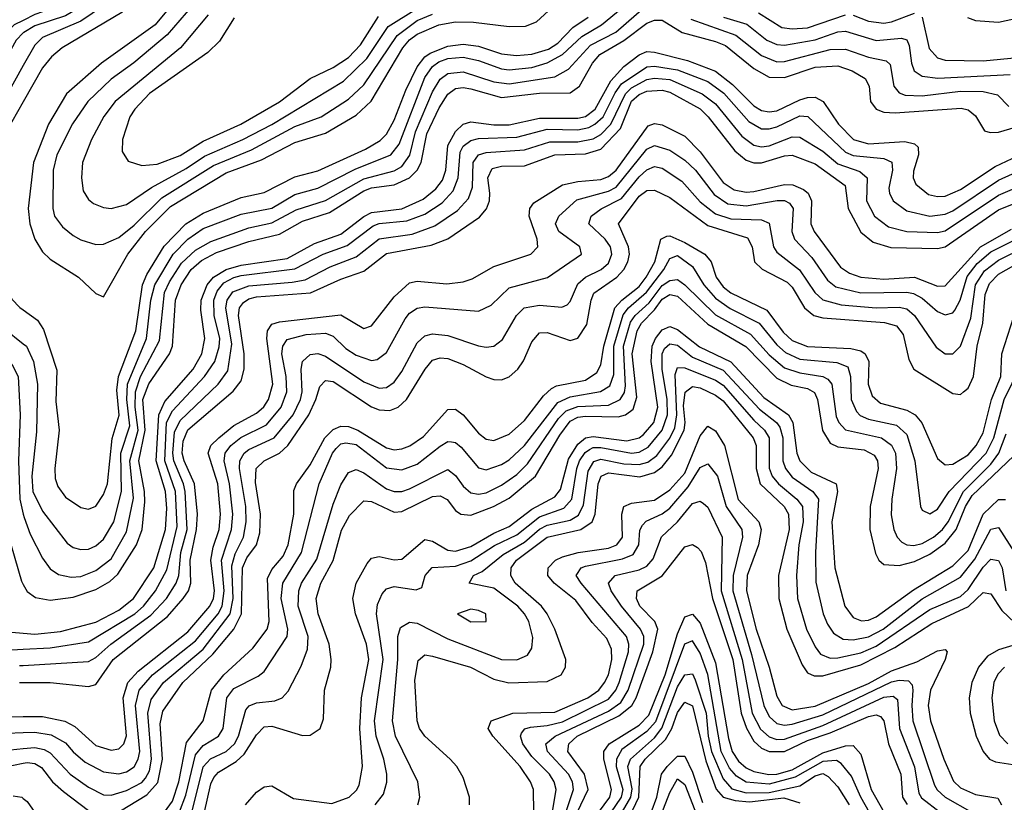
# Model space of a CAD drawing. Header units: inches. Extents: x 1308407 to 1441228, y 959628 to 1036311.
# Tile 449 of 656: x 1389991 to 1392565, y 980577 to 982624. Entities that reach past the tile are written whole.
import ezdxf

# ---------------------------------------------------------------- set-up
doc = ezdxf.new("R2010")
doc.units = ezdxf.units.IN
doc.header["$MEASUREMENT"] = 0
doc.layers.add('B3988', color=7, linetype='Continuous')
doc.layers.add('B3998', color=7, linetype='Continuous')

msp = doc.modelspace()

# ---------------------------------------------------------------- linework, layer by layer
at = {"layer": 'B3988', "color": 5}
for points, elevation in [([(1390000, 982621.9), (1389976.2, 982610), (1389932.2, 982570), (1389905.9, 982530), (1389886.5, 982493.5), (1389864.1, 982415.9), (1389810, 982275.7), (1389790.2, 982150), (1389791.7, 982070), (1389783.8, 982010), (1389786.4, 981990), (1389808.7, 981930), (1389821.8, 981861.8), (1389870, 981748.6), (1389890, 981721.7), (1389929.5, 981689.5), (1389942.9, 981662.9), (1389955.3, 981535.3), (1389954, 981410), (1389960.8, 981290), (1389968.3, 981248.3), (1389995.3, 981155.3), (1390000, 981146.4)], 2920), ([(1390000, 982589), (1389981.2, 982570), (1389910, 982441.9), (1389843.6, 982250), (1389828.8, 982170), (1389828.8, 982028.8), (1389845.3, 981905.3), (1389904.6, 981770), (1389923.7, 981750), (1389970, 981722.9), (1389986.5, 981690), (1389991.6, 981590), (1389987.1, 981470), (1389990.8, 981370), (1390000, 981330.2)], 2940), ([(1390000, 982503.7), (1389926.6, 982373.4), (1389897, 982290), (1389871.1, 982188.9), (1389865.4, 982110), (1389872.9, 981990), (1389880.3, 981940.3), (1389891.9, 981910), (1389950, 981815.8), (1390000, 981776.3)], 2960), ([(1390000, 982408.9), (1389955.5, 982330), (1389931.9, 982248.1), (1389915.6, 982170), (1389911.6, 982110), (1389922.7, 981970), (1389943.7, 981930), (1389970, 981893), (1389991.2, 981871.3), (1390000, 981864.8)], 2980), ([(1389970, 981021.4), (1390000, 981018.9)], 2880), ([(1389970, 980975.2), (1390000, 980976.9)], 2860), ([(1389990, 980934.2), (1390000, 980934.8)], 2840), ([(1389990, 980890.5), (1390000, 980890.5)], 2820), ([(1389970, 980800.5), (1390000, 980800.8)], 2780), ([(1389957.2, 980757.2), (1390000, 980759.2)], 2760), ([(1389950, 980712.1), (1390000, 980717.3)], 2740), ([(1389948.7, 980668.7), (1390000, 980678.9)], 2720), ([(1389973.4, 980593.4), (1389996.5, 980590), (1390000, 980587.1)], 2680)]:
    msp.add_lwpolyline(points, dxfattribs=dict(at, elevation=elevation))
at = {"layer": 'B3998', "color": 5}
for points, elevation in [([(1390000, 984114.7), (1390002, 984098), (1390005.3, 984050), (1390001.5, 983930), (1390019.5, 983810), (1390019.6, 983719.6), (1390047.3, 983627.3), (1390056.5, 983570), (1390044, 983470), (1390039.9, 983350), (1390050, 983244.7), (1390101.4, 983050), (1390141.9, 982970), (1390201.2, 982870), (1390229.8, 982810), (1390233.7, 982790), (1390232.7, 982770), (1390220.6, 982730), (1390193.9, 982690), (1390171.9, 982670), (1390110, 982633.4), (1390030, 982607.2), (1390001, 982590), (1390000, 982589)], 2940), ([(1390039.2, 983930), (1390052.1, 983832.1), (1390053.9, 983750), (1390076.9, 983650), (1390085.7, 983590), (1390084.8, 983550), (1390072.9, 983490), (1390070.3, 983450.3), (1390074.3, 983310), (1390090, 983237.6), (1390139.7, 983070), (1390197.9, 982957.9), (1390266.2, 982846.2), (1390283.8, 982790), (1390282.6, 982757.4), (1390275.4, 982730), (1390264.7, 982710), (1390239.4, 982680.6), (1390150, 982620.2), (1390050, 982577.2), (1390030, 982556.9), (1390000, 982503.7)], 2960), ([(1390086.2, 983850), (1390086.1, 983770), (1390111.4, 983611.4), (1390112, 983570), (1390099.7, 983470), (1390105.5, 983350), (1390114.5, 983290), (1390182.2, 983082.2), (1390230, 982979.9), (1390312.1, 982870), (1390337.4, 982770), (1390333.6, 982730), (1390323.3, 982710), (1390290, 982668.7), (1390257.4, 982642.6), (1390101.2, 982550), (1390073.7, 982526.3), (1390050, 982497.7), (1390000, 982408.9)], 2980), ([(1390000, 983645.1), (1390012.9, 983610), (1390021.8, 983550), (1390011.2, 983331.2), (1390016.1, 983230), (1390065.8, 983030), (1390100.8, 982950), (1390163.4, 982850), (1390179.1, 982790), (1390165.8, 982730), (1390139.5, 982690), (1390090, 982658.4), (1390030, 982636.8), (1390000, 982621.9)], 2920), ([(1390426.4, 982710), (1390345.1, 982610), (1390204.5, 982510), (1390112.9, 982430), (1390065.8, 982350), (1390026.3, 982250), (1390012.6, 982130), (1390016.9, 982090), (1390030, 982049.4), (1390050, 982016.6), (1390070, 981996.9), (1390144, 981950), (1390190, 981907.6), (1390210, 981898.7), (1390273.3, 982010), (1390319.7, 982070), (1390384.6, 982135.4), (1390530, 982223.3), (1390622.8, 982257.2), (1390710, 982302.5), (1390790, 982327.1), (1390870, 982374.3), (1390909.8, 982410.2), (1390992.5, 982550), (1391009.3, 982570.7), (1391030, 982586.2), (1391086.7, 982610), (1391130, 982617.7), (1391176.8, 982616.8), (1391270, 982605.5), (1391312.9, 982607.1), (1391341.9, 982618.1), (1391383.8, 982656.2)], 3020), ([(1390000, 981776.3), (1390008, 981770), (1390026.9, 981730), (1390036.7, 981670), (1390034.5, 981545.5), (1390022.5, 981430), (1390024.7, 981390), (1390050, 981338.1), (1390114.7, 981254.7), (1390130, 981243.4), (1390150, 981237.6), (1390170, 981239.2), (1390190, 981247.3), (1390210, 981265.3), (1390236.5, 981310), (1390256.6, 981390), (1390255, 981490), (1390278.5, 981561.5), (1390270.3, 981630), (1390272, 981670), (1390322, 981790), (1390333.7, 981890), (1390344, 981930), (1390392.2, 982010), (1390430, 982049.6), (1390470, 982077.1), (1390570, 982114.7), (1390650, 982130.3), (1390710, 982166.3), (1390770, 982183), (1390867.3, 982232.7), (1390960.9, 982270), (1390982.3, 982297.7), (1391050, 982472.5), (1391070, 982501.5), (1391086.6, 982513.4), (1391110, 982522), (1391150, 982525.5), (1391190, 982516.9), (1391250, 982494.8), (1391270, 982492.5), (1391330, 982498.7), (1391370, 982510.4), (1391410, 982532.4), (1391459.9, 982580.1), (1391511.6, 982610), (1391590, 982674.4)], 2960), ([(1390459, 982681), (1390376, 982584), (1390289.2, 982510.8), (1390230, 982468.4), (1390169, 982410), (1390128.8, 982351.2), (1390087.4, 982270), (1390078.1, 982230), (1390077.3, 982130), (1390081.9, 982110), (1390102.1, 982082.1), (1390130, 982059.6), (1390150, 982047.6), (1390190, 982036.1), (1390210, 982036.8), (1390250, 982054), (1390290, 982086.6), (1390362, 982158), (1390497.5, 982242.5), (1390596.8, 982283.2), (1390710, 982344.4), (1390778.9, 982370), (1390850, 982416.1), (1390890, 982453.4), (1390977.5, 982582.5), (1391030, 982621.7), (1391070, 982637.8)], 3040), ([(1390000, 981330.2), (1390001.9, 981321.9), (1390018.1, 981278.1), (1390050, 981215.1), (1390070, 981187.8), (1390092.3, 981172.3), (1390125.2, 981165.2), (1390150, 981167.2), (1390190, 981182.7), (1390230, 981213.5), (1390270, 981283.8), (1390288.1, 981371.9), (1390278.2, 981470), (1390300.7, 981550), (1390292.2, 981610), (1390293, 981650), (1390306.4, 981690), (1390355.7, 981784.3), (1390369.5, 981910), (1390381.9, 981938.1), (1390413.3, 981986.7), (1390450, 982021), (1390490, 982043.8), (1390590, 982079), (1390650, 982092.6), (1390713.8, 982126.2), (1390790, 982150.8), (1390890, 982207.5), (1390970, 982228.5), (1390990, 982239.8), (1391011, 982269), (1391025.6, 982330), (1391070, 982435.3), (1391090, 982468.5), (1391110, 982482.5), (1391150, 982487.6), (1391230, 982461), (1391270, 982455.8), (1391390, 982474.6), (1391425.4, 982494.6), (1391482.9, 982557.1), (1391549.4, 982590.6), (1391630, 982661.2)], 2940), ([(1390483.5, 982636.5), (1390410.9, 982550), (1390239.9, 982410), (1390210.2, 982370.2), (1390178.1, 982310), (1390155, 982250), (1390151.7, 982210), (1390156.1, 982176.1), (1390170, 982153), (1390183.3, 982143.3), (1390210, 982132.5), (1390229.9, 982130.1), (1390270, 982140.3), (1390335, 982185), (1390425.5, 982234.5), (1390473.6, 982266.4), (1390573.6, 982310), (1390650, 982349.4), (1390837.4, 982462.6), (1390898.1, 982521.9), (1390954.3, 982605.7), (1391027.6, 982652.4)], 3060), ([(1390000, 981864.8), (1390037.4, 981837.4), (1390053.2, 981813.2), (1390087.3, 981707.3), (1390085.3, 981625.3), (1390093.7, 981550), (1390082.3, 981450), (1390083.5, 981423.5), (1390090, 981402.6), (1390110, 981374.8), (1390150, 981347.8), (1390170, 981343.6), (1390190, 981351.4), (1390210, 981381.5), (1390220.3, 981410), (1390231.9, 981528.1), (1390250.7, 981589.3), (1390244.9, 981655.1), (1390248.5, 981690), (1390293.9, 981810), (1390311.6, 981930), (1390322.7, 981957.3), (1390368.5, 982031.5), (1390424.5, 982090), (1390470, 982117.6), (1390570, 982159), (1390630, 982171.3), (1390710, 982213), (1390770, 982228), (1390894.7, 982285.3), (1390932.7, 982307.3), (1390950, 982324.5), (1390970, 982360.7), (1391000.4, 982439.6), (1391030, 982500.2), (1391050, 982526.1), (1391064.1, 982535.9), (1391110, 982554.1), (1391150, 982559.2), (1391190, 982554.3), (1391250, 982534.6), (1391289.7, 982529.7), (1391330, 982533.5), (1391373.1, 982546.9), (1391397.6, 982562.4), (1391436.5, 982603.5), (1391476.5, 982630)], 2980), ([(1390000, 981146.4), (1390010, 981127.7), (1390032.1, 981112.1), (1390070, 981105.7), (1390130, 981112.9), (1390190, 981133.3), (1390225.9, 981154.1), (1390246.8, 981173.2), (1390295.7, 981250), (1390310.6, 981290), (1390317.5, 981362.5), (1390316.8, 981390), (1390302.3, 981470), (1390319, 981550), (1390312.4, 981630), (1390328.4, 981671.6), (1390382.2, 981750), (1390390, 981769.6), (1390398.1, 981890), (1390412.4, 981930), (1390438.7, 981970), (1390465.9, 981994.1), (1390505, 982015), (1390590, 982043.9), (1390670, 982062.9), (1390730, 982096.8), (1390800.7, 982119.3), (1390890, 982175.8), (1390910, 982183.8), (1390970, 982191.8), (1391009.7, 982210.3), (1391029.7, 982230), (1391039.8, 982250), (1391055.3, 982324.7), (1391086.9, 982393.1), (1391110, 982429.1), (1391130, 982443.3), (1391150, 982446.1), (1391170, 982442.5), (1391250, 982420.1), (1391350, 982431.2), (1391430, 982432.7), (1391454.6, 982450), (1391488, 982510), (1391507.1, 982532.9), (1391570.5, 982569.5), (1391630, 982614.7), (1391650, 982622.8), (1391670, 982622.2), (1391722.5, 982590), (1391810, 982567), (1391835.8, 982555.8), (1391910, 982496.4), (1391950, 982473.3), (1391990, 982472.8), (1392070, 982499.7), (1392130, 982502.8), (1392166.7, 982490), (1392201.4, 982470), (1392211.4, 982450), (1392215.2, 982410), (1392230, 982389.4), (1392250, 982382.1), (1392279.7, 982379.7), (1392452.2, 982392.2), (1392470, 982388.1), (1392490, 982372.5), (1392512.7, 982332.7), (1392528.2, 982328.2), (1392549.3, 982329.3), (1392630, 982353.1)], 2920), ([(1390551.1, 982628.9), (1390512.6, 982567.4), (1390482.1, 982538), (1390330, 982430.2), (1390291.3, 982390), (1390278.7, 982370), (1390258.9, 982310), (1390258.7, 982278.7), (1390273.8, 982253.8), (1390310, 982242.4), (1390350, 982246.1), (1390410, 982268.2), (1390470, 982305.8), (1390569, 982350), (1390670, 982409.1), (1390749.7, 982470.2), (1390810, 982498.2), (1390850, 982524.7), (1390881.7, 982558.3), (1390928.3, 982631.8)], 3080), ([(1391745.4, 982625.4), (1391863.3, 982583.3), (1391930, 982530), (1391970, 982513.6), (1391990, 982513.9), (1392110, 982545.5), (1392150, 982546.5), (1392210, 982525.4), (1392256.3, 982516.3), (1392266.7, 982506.7), (1392275.7, 982450), (1392290, 982432.4), (1392306.1, 982426.1), (1392350, 982424.7), (1392450, 982436.4), (1392510, 982435.7), (1392547.1, 982427.1), (1392576.6, 982396.6)], 2940), ([(1391830.5, 982630.5), (1391892.1, 982612.1), (1391943.7, 982570), (1391970, 982558.7), (1391990, 982557.4), (1392070, 982571.3), (1392130, 982591.6), (1392150, 982593.9), (1392230, 982569.3), (1392295.7, 982575.7), (1392310, 982570.9), (1392316.5, 982556.5), (1392322.1, 982510), (1392329.4, 982490), (1392350, 982476), (1392390.7, 982470.7), (1392580.6, 982480.6)], 2960), ([(1391921.8, 982641.8), (1391983.5, 982603.5), (1392010, 982599.6), (1392050, 982602.1), (1392150, 982636.4)], 2980), ([(1392170, 982635.4), (1392210, 982620.2), (1392250, 982614.4), (1392270, 982617.7), (1392330, 982641)], 2980), ([(1392350.3, 982630.3), (1392368.2, 982548.2), (1392390, 982523.6), (1392410, 982517.6), (1392510, 982515.8), (1392627.6, 982527.6)], 2980), ([(1392469.1, 982629.1), (1392490, 982621.6), (1392550, 982617.4), (1392610, 982630.1)], 3020), ([(1390000, 981018.9), (1390030, 981016.5), (1390096.8, 981023.2), (1390190, 981048.2), (1390250, 981079), (1390288.5, 981110), (1390341.3, 981190), (1390371.8, 981290), (1390375.1, 981344.9), (1390371.6, 981390), (1390347, 981470), (1390353.9, 981590), (1390370, 981624.7), (1390444, 981710), (1390466.8, 981750), (1390474.2, 981790), (1390464.3, 981864.3), (1390464.9, 981890), (1390480.5, 981930), (1390497, 981950), (1390530, 981970.7), (1390570, 981981.3), (1390690, 981998.9), (1390761.7, 982038.3), (1390830, 982062.3), (1390890, 982109.1), (1390910, 982119.5), (1390990, 982129.2), (1391045.8, 982154.2), (1391079, 982181), (1391096, 982204), (1391104.3, 982230), (1391110, 982294.7), (1391130, 982331.6), (1391150, 982350.3), (1391170, 982356.6), (1391230, 982348.6), (1391270, 982349), (1391350, 982366.4), (1391450, 982365.9), (1391470, 982370.7), (1391495.4, 982390), (1391535.9, 982464.1), (1391570, 982501.4), (1391610, 982531.7), (1391630, 982540.1), (1391650, 982539.1), (1391736.7, 982516.7), (1391810, 982489.3), (1391854.1, 982454.1), (1391910, 982398.3), (1391930, 982386.4), (1391950, 982382.4), (1391970, 982385.7), (1392030, 982413.7), (1392050, 982420.5), (1392070, 982420.6), (1392091.2, 982410), (1392131.6, 982350), (1392171, 982310), (1392210, 982298.9), (1392305.2, 982305.2), (1392330, 982299.1), (1392340.1, 982290), (1392340.2, 982270), (1392327.8, 982227.8), (1392327, 982210), (1392333.2, 982193.2), (1392366.7, 982166.7), (1392390, 982160.9), (1392410, 982161.7), (1392450, 982179.3), (1392540.7, 982239.3), (1392630, 982281.2)], 2880), ([(1390000, 980976.9), (1390070, 980980.7), (1390170, 980996.6), (1390291.8, 981070), (1390314.1, 981090), (1390345.8, 981130), (1390375.2, 981184.8), (1390402.2, 981297.8), (1390397.6, 981390), (1390369.7, 981470), (1390374.7, 981570), (1390390, 981600.3), (1390474.1, 981690), (1390500.8, 981730), (1390512, 981768), (1390513.6, 981790), (1390499.3, 981850), (1390498.2, 981890), (1390506.7, 981913.3), (1390524.7, 981935.2), (1390550, 981949.7), (1390570, 981954.2), (1390710, 981971.7), (1390783.8, 982010), (1390846.9, 982033.1), (1390915.1, 982084.9), (1390930, 982090.4), (1391002.8, 982097.2), (1391050, 982115), (1391095.2, 982144.8), (1391124.1, 982175.9), (1391137.3, 982210), (1391142.5, 982277.5), (1391150, 982292.9), (1391170, 982308), (1391190, 982312.8), (1391290, 982316.1), (1391370, 982337.1), (1391450, 982335.5), (1391478.3, 982341.7), (1391494.6, 982350), (1391516, 982370), (1391547.4, 982432.6), (1391564.4, 982455.6), (1391630, 982500.3), (1391650, 982501.7), (1391710, 982492.9), (1391790, 982461.7), (1391831.6, 982431.6), (1391897.2, 982357.2), (1391930, 982338.4), (1391950, 982337.8), (1391970, 982343.6), (1392030, 982371.8), (1392050.8, 982370.8), (1392150, 982277.1), (1392170, 982268.3), (1392250, 982260.3), (1392271, 982251), (1392272.5, 982230), (1392263.4, 982183.4), (1392264.5, 982170), (1392274.6, 982150), (1392310, 982124), (1392370, 982109.6), (1392410, 982114.7), (1392430, 982123.4), (1392550, 982204), (1392650, 982249.2)], 2860), ([(1390000, 980934.8), (1390170, 980944.6), (1390190, 980955.4), (1390228.8, 980990), (1390333.7, 981066.3), (1390374, 981110), (1390400, 981150), (1390406.7, 981170), (1390411.9, 981230), (1390428.1, 981290), (1390423.3, 981390), (1390419.1, 981410), (1390393.6, 981470), (1390390.8, 981490), (1390395.3, 981544.7), (1390410, 981575.6), (1390509.4, 981670.6), (1390535, 981705), (1390545.4, 981774.6), (1390529.2, 981870), (1390533.1, 981890), (1390547.8, 981912.2), (1390590, 981927.8), (1390703.2, 981936.8), (1390736.6, 981943.4), (1390802.7, 981977.3), (1390870, 982003.8), (1390930, 982050.3), (1391017, 982063), (1391075.7, 982084.3), (1391135.1, 982124.9), (1391164.2, 982155.8), (1391174.8, 982185.2), (1391175.8, 982250), (1391190.1, 982269.8), (1391210, 982276.3), (1391310, 982283), (1391376.2, 982303.8), (1391450, 982304.2), (1391490, 982311.8), (1391510, 982323.6), (1391536.1, 982350), (1391574.2, 982430), (1391590, 982445.3), (1391630, 982467.2), (1391650, 982471.1), (1391690, 982467.2), (1391774.9, 982430), (1391810, 982403.6), (1391879, 982319), (1391910, 982295.7), (1391930, 982291.4), (1391950, 982293.5), (1392010, 982317.5), (1392030, 982316.1), (1392090, 982280.2), (1392130, 982246.7), (1392187, 982227), (1392206.7, 982210), (1392204.6, 982150), (1392225.9, 982110), (1392261.9, 982081.9), (1392310, 982069.6), (1392390, 982066.7), (1392410, 982071.7), (1392550, 982164.5), (1392651.5, 982208.5)], 2840), ([(1390000, 980890.5), (1390070, 980890.5), (1390170, 980879.4), (1390190, 980885), (1390235.1, 980950), (1390377.2, 981062.8), (1390418.2, 981110), (1390431.7, 981130), (1390438.4, 981150), (1390436.4, 981210), (1390452.6, 981290), (1390455, 981330), (1390447.9, 981410), (1390420.3, 981470), (1390415.7, 981490), (1390418.3, 981521.7), (1390430, 981550.7), (1390548.3, 981651.7), (1390570, 981679.3), (1390577.3, 981710), (1390577.1, 981750), (1390562.7, 981850), (1390565.4, 981870), (1390575.6, 981884.4), (1390590, 981893.6), (1390610, 981898.4), (1390750.8, 981909.2), (1390830, 981945.3), (1390890, 981966.1), (1390950, 982012.4), (1391066.3, 982033.7), (1391109.6, 982050.4), (1391192.5, 982107.5), (1391211, 982129), (1391218.8, 982150), (1391219.8, 982170), (1391214.6, 982210), (1391225.9, 982234.1), (1391250, 982240.8), (1391310, 982241.1), (1391389.8, 982270.2), (1391470, 982272.6), (1391510, 982284.9), (1391561, 982339), (1391590, 982410.8), (1391610, 982427.8), (1391630, 982436.7), (1391670, 982439.4), (1391690, 982433.9), (1391770, 982390.7), (1391791, 982370), (1391860.7, 982280.7), (1391890, 982255.9), (1391910, 982249.2), (1391930, 982249.1), (1391990, 982267.4), (1392010, 982269.2), (1392070, 982246.6), (1392148.8, 982190), (1392156.9, 982130), (1392190, 982068.1), (1392221.6, 982041.6), (1392268.3, 982028.2), (1392390, 982025.1), (1392410, 982030), (1392550, 982126.3), (1392666.8, 982173.2)], 2820), ([(1390000, 980800.8), (1390050, 980801.1), (1390108.7, 980788.7), (1390135.1, 980775.1), (1390190, 980725.6), (1390230, 980712.7), (1390250, 980716.7), (1390262.5, 980730), (1390269.7, 980750.3), (1390261.3, 980850), (1390272.9, 980890), (1390300.4, 980919.6), (1390430, 981022.7), (1390487.9, 981090), (1390496.9, 981110), (1390500.1, 981130), (1390490.4, 981210), (1390496.2, 981243.8), (1390511.9, 981290), (1390515.3, 981330), (1390508.3, 981410), (1390483.2, 981490), (1390490, 981510), (1390511.6, 981530), (1390550, 981561.9), (1390610, 981594.3), (1390628.9, 981611.1), (1390641.4, 981630), (1390652.4, 981670), (1390636.4, 981790), (1390638.1, 981810), (1390650, 981827), (1390670, 981833.1), (1390830, 981851.8), (1390890, 981816), (1390910, 981822.8), (1390970, 981899.1), (1391010, 981935.3), (1391030, 981939.4), (1391107.5, 981932.5), (1391150, 981938.4), (1391173.8, 981946.2), (1391230, 981978), (1391327.2, 982010), (1391345.6, 982030), (1391343.7, 982050), (1391323, 982110), (1391324.7, 982130), (1391335, 982145), (1391410, 982191.7), (1391450, 982200.7), (1391510, 982206), (1391530, 982213.2), (1391550.5, 982230), (1391633.7, 982346.3), (1391650, 982352.4), (1391670, 982348.5), (1391730, 982318.9), (1391770, 982277.6), (1391830, 982197.8), (1391858.4, 982178.4), (1391890, 982172.3), (1391910, 982174.1), (1391990, 982192.8), (1392012, 982192), (1392039.7, 982179.7), (1392051.7, 982170), (1392061, 982150), (1392058.8, 982090), (1392067.8, 982070), (1392136.6, 981976.5), (1392160.5, 981960.5), (1392190, 981949.8), (1392250, 981945.2), (1392330, 981949.8), (1392390, 981926.5), (1392410, 981927.6), (1392502.7, 982030), (1392584, 982076)], 2780), ([(1390000, 980759.2), (1390030, 980760.5), (1390073.1, 980753.1), (1390110, 980732.3), (1390130, 980708.6), (1390161.9, 980681.9), (1390210, 980656.6), (1390250, 980651.6), (1390270, 980656.7), (1390290, 980669.4), (1390300.6, 980690), (1390304.3, 980710), (1390293.6, 980830), (1390303, 980870), (1390337.8, 980910), (1390450, 980999.3), (1390509.2, 981070), (1390519.5, 981090), (1390525.1, 981130), (1390518.4, 981210), (1390544.2, 981290), (1390547.8, 981330), (1390539.3, 981410), (1390525.3, 981470), (1390527.9, 981490), (1390542.7, 981510), (1390568.7, 981531.3), (1390635.7, 981564.3), (1390674.6, 981610), (1390689.4, 981650), (1390687.4, 981690), (1390675.7, 981750), (1390678.3, 981770), (1390690, 981787), (1390739.5, 981800.5), (1390790, 981803.8), (1390810, 981796), (1390843.6, 981763.6), (1390870, 981746), (1390910, 981732.6), (1390925, 981735), (1390950, 981752.9), (1390998.6, 981841.4), (1391010, 981855.9), (1391030, 981869.3), (1391050, 981872.6), (1391190, 981861.3), (1391223.4, 981876.6), (1391270, 981922.5), (1391370.7, 981949.3), (1391459.2, 982010), (1391455, 982030), (1391400.5, 982070), (1391391.7, 982090), (1391399.9, 982110), (1391447.4, 982152.6), (1391530, 982175.2), (1391550, 982186), (1391630, 982285.2), (1391650, 982294.9), (1391690, 982282.8), (1391730, 982256.4), (1391757.6, 982230), (1391806.1, 982166.1), (1391842.4, 982142.4), (1391890, 982137.1), (1391970.7, 982150.7), (1391990, 982150.7), (1392003.5, 982143.5), (1392013.2, 982130), (1392009.8, 982070), (1392016.1, 982050), (1392061.9, 982001.9), (1392102.5, 981942.5), (1392124.7, 981924.7), (1392190, 981909.1), (1392310, 981911.2), (1392327.8, 981907.8), (1392350, 981895.1), (1392390, 981860.5), (1392410, 981852.1), (1392430, 981856.8), (1392435.8, 981864.2), (1392449.8, 981890.2), (1392468.1, 981951.9), (1392494.1, 981985.9), (1392530, 982016.4), (1392610, 982056.2)], 2760), ([(1390000, 980717.3), (1390030, 980720.4), (1390054.8, 980714.8), (1390070, 980706.2), (1390122.4, 980650), (1390170, 980616.4), (1390210, 980596.5), (1390230, 980595.2), (1390270, 980607.3), (1390310, 980628.7), (1390319.7, 980640.3), (1390330, 980659.3), (1390335.5, 980690), (1390325.6, 980810), (1390334.5, 980845.5), (1390366.2, 980890), (1390470, 980977.7), (1390540.8, 981070), (1390548.9, 981110), (1390544.9, 981195.1), (1390553.5, 981226.5), (1390575.5, 981270), (1390582.4, 981310), (1390581.9, 981350), (1390564.9, 981450), (1390566, 981470), (1390577.8, 981490), (1390590, 981499.2), (1390656, 981530), (1390705.2, 981590), (1390725, 981630), (1390728.8, 981650), (1390726.4, 981710), (1390729.9, 981730), (1390750, 981748.1), (1390770, 981750.4), (1390790, 981743.6), (1390890, 981676.6), (1390930, 981659.6), (1390950, 981661.9), (1390970, 981676), (1390990, 981703.4), (1391030, 981778.1), (1391050, 981796.6), (1391070, 981801.8), (1391110, 981798), (1391190, 981770.9), (1391210, 981767.5), (1391230, 981770.1), (1391253.2, 981786.8), (1391289.9, 981850), (1391309.4, 981870), (1391350, 981876.8), (1391407.9, 981872.1), (1391421.7, 981878.3), (1391430, 981886.4), (1391450, 981932.8), (1391470, 981950.1), (1391511.1, 981970), (1391530, 981987.2), (1391538.9, 982010), (1391535.5, 982030), (1391521.6, 982050), (1391479, 982090), (1391484.5, 982110), (1391511.1, 982128.9), (1391563.9, 982156.1), (1391610, 982212.7), (1391630, 982230.9), (1391650, 982239.7), (1391670, 982235.5), (1391721.7, 982201.7), (1391770, 982147), (1391810, 982116.2), (1391850, 982103.1), (1391930, 982099.9), (1391950, 982091.5), (1391961.1, 982030), (1391970, 982015.2), (1392029.5, 981969.5), (1392069.9, 981909.9), (1392090, 981891.2), (1392138, 981878), (1392230, 981870), (1392290, 981871.8), (1392310, 981867), (1392330.4, 981850), (1392386.8, 981766.8), (1392410, 981749.6), (1392430, 981749.6), (1392450, 981769.5), (1392477.1, 981842.9), (1392489.8, 981930), (1392512.9, 981967.1), (1392550, 981994.9), (1392620.3, 982030)], 2740), ([(1390230, 980539.8), (1390323.3, 980596.7), (1390351.3, 980628.7), (1390363.8, 980690), (1390357.9, 980782.1), (1390365.1, 980814.9), (1390416.7, 980890), (1390495.6, 980964.4), (1390550, 981030), (1390570.6, 981069.4), (1390573, 981190), (1390584.2, 981215.8), (1390609.5, 981250), (1390618.1, 981281.9), (1390620.2, 981330), (1390606.7, 981413.3), (1390608.4, 981450), (1390629.4, 981470), (1390669.7, 981490.3), (1390691.6, 981510), (1390746.1, 981590), (1390765, 981630), (1390775.3, 981664.7), (1390790, 981680.1), (1390810, 981677.1), (1390910, 981610.8), (1390930, 981603.3), (1390958.1, 981601.9), (1390980.4, 981610), (1391001.9, 981630), (1391050.6, 981709.4), (1391070, 981732.8), (1391090, 981739.2), (1391110, 981737.4), (1391150, 981721.7), (1391210, 981689.7), (1391230, 981682.4), (1391250, 981682.1), (1391270, 981689.3), (1391293.4, 981710), (1391308.2, 981731.8), (1391330, 981781.4), (1391350, 981804.6), (1391370, 981805.3), (1391430, 981784.9), (1391450, 981790.5), (1391473.4, 981826.6), (1391484.6, 981890), (1391491.8, 981908.2), (1391551.4, 981950), (1391570.4, 981970), (1391580.8, 981990), (1391584.6, 982010), (1391582.2, 982030), (1391556.5, 982090), (1391610, 982161.9), (1391630, 982177.2), (1391650, 982177.8), (1391690, 982158.6), (1391790, 982085.7), (1391893.3, 982053.3), (1391906, 982030), (1391912, 981990), (1391931.4, 981971.4), (1391997.4, 981937.4), (1392010, 981923.9), (1392042.4, 981870), (1392067.2, 981850), (1392090, 981843.6), (1392252, 981832), (1392283.2, 981823.2), (1392300.2, 981800.2), (1392315, 981735), (1392328.6, 981710), (1392430, 981645.6), (1392450, 981643.3), (1392458.5, 981650), (1392470, 981659.6), (1392484, 981690), (1392493.6, 981770), (1392508.5, 981830), (1392515.3, 981904.7), (1392526, 981934), (1392550, 981958.3), (1392610, 981991.8)], 2720), ([(1390368.8, 980551.2), (1390390, 980579.6), (1390407, 980630), (1390427, 980733), (1390469.9, 980790), (1390491.8, 980870), (1390523.9, 980910), (1390599.8, 980980.2), (1390637.7, 981030), (1390643, 981050), (1390638.1, 981161.9), (1390650, 981185.4), (1390679.5, 981220.5), (1390692.4, 981250), (1390707.3, 981330), (1390707.6, 981392.4), (1390713.9, 981410), (1390750, 981459.7), (1390788.6, 981530), (1390810, 981552), (1390830, 981560.1), (1390850, 981559.3), (1390874.6, 981550), (1390950, 981503.5), (1390970, 981499), (1390990, 981501.4), (1391010.7, 981509.3), (1391046.1, 981533.9), (1391110, 981603.7), (1391130, 981605.4), (1391150, 981590.5), (1391190, 981541.8), (1391210, 981526.5), (1391230, 981523), (1391270, 981539.5), (1391310, 981575.6), (1391360.5, 981639.5), (1391381.2, 981658.8), (1391394.2, 981665.8), (1391470, 981681.1), (1391499.3, 981700.7), (1391510, 981720.9), (1391517.9, 981770), (1391546.6, 981870), (1391564.6, 981890), (1391610, 981926), (1391628.9, 981950), (1391651.2, 981990), (1391666.5, 982050), (1391682.8, 982057.2), (1391690, 982058), (1391730, 982040.8), (1391781.6, 982010), (1391798.4, 981990), (1391811.5, 981950), (1391830, 981924.7), (1391850, 981909.4), (1391943.8, 981863.8), (1391986.7, 981806.7), (1392010, 981784.8), (1392050, 981769.1), (1392163.7, 981763.7), (1392190, 981757.5), (1392201.4, 981750), (1392210.5, 981730), (1392209.1, 981670), (1392219.5, 981639.5), (1392241.1, 981621.1), (1392310, 981602.3), (1392332.1, 981590), (1392348.9, 981569), (1392390, 981476.3), (1392410, 981459.6), (1392430, 981461.2), (1392470, 981485.7), (1392491.6, 981510), (1392510, 981543.4), (1392531.1, 981630), (1392555.6, 981690), (1392558.3, 981750), (1392590, 981847.5)], 2680), ([(1390408, 980552), (1390424.5, 980595.5), (1390450, 980700.8), (1390470, 980725), (1390510.1, 980749.9), (1390522.2, 980770), (1390532.4, 980850), (1390550, 980874.6), (1390613.7, 980906.3), (1390630, 980919.1), (1390689.6, 981010), (1390691.5, 981030), (1390674.6, 981110), (1390678.3, 981150), (1390727.3, 981230), (1390773.4, 981410), (1390808.6, 981490), (1390817.9, 981502.1), (1390830, 981514), (1390843.3, 981516.7), (1390870, 981512.4), (1390950, 981451.9), (1390990, 981446.7), (1391030, 981461.2), (1391090, 981508.4), (1391110, 981520.1), (1391119.2, 981519.2), (1391130, 981518.2), (1391145.2, 981505.2), (1391190, 981451.4), (1391210, 981446.6), (1391250, 981460.1), (1391270, 981472.5), (1391310, 981510.1), (1391397.2, 981622.8), (1391430, 981637.6), (1391509.2, 981650.8), (1391533.7, 981666.3), (1391544.1, 981695.9), (1391544.1, 981770), (1391568.3, 981851.7), (1391582.4, 981870), (1391629.4, 981910.6), (1391674.3, 981970), (1391690, 981999.2), (1391710, 982007.3), (1391750, 981978.5), (1391779.5, 981930), (1391810, 981895.2), (1391848.3, 981868.3), (1391924.2, 981830), (1391970, 981773.5), (1391993.2, 981753.2), (1392030, 981736.1), (1392127.1, 981727.1), (1392155.4, 981715.4), (1392162.9, 981690), (1392164.2, 981630), (1392178.6, 981598.6), (1392188.4, 981588.4), (1392210, 981579.1), (1392283.1, 981563.1), (1392310, 981538.6), (1392330.8, 981470), (1392345.7, 981350), (1392350, 981340.8), (1392370, 981331), (1392390, 981343.8), (1392420.5, 981390), (1392517.2, 981490), (1392537.8, 981530), (1392564.7, 981630), (1392605.9, 981714.1)], 2660), ([(1390442.7, 980557.3), (1390470.3, 980669.7), (1390489.4, 980690.6), (1390530, 980709.4), (1390551.8, 980730), (1390562.8, 980750), (1390581.6, 980818.4), (1390590.9, 980829.1), (1390610, 980836.7), (1390657.7, 980842.3), (1390676.8, 980850), (1390692.3, 980867.7), (1390726.8, 980933.2), (1390743, 980977), (1390744.9, 981010), (1390718.9, 981090), (1390720.4, 981130), (1390727.7, 981150), (1390767.1, 981212.9), (1390810, 981356.1), (1390830, 981407.1), (1390850, 981439.2), (1390870, 981447.3), (1390890, 981438.5), (1390950, 981396.6), (1390970, 981389.5), (1390990, 981389.8), (1391010, 981396.3), (1391110, 981446.8), (1391130, 981431.8), (1391150, 981404), (1391170, 981385.9), (1391190, 981382.3), (1391210, 981386.2), (1391250, 981406.3), (1391290, 981434.5), (1391318.2, 981461.8), (1391399.7, 981580.3), (1391419.7, 981600.3), (1391450, 981612.4), (1391530, 981615.8), (1391560.4, 981630), (1391571.7, 981648.3), (1391574.2, 981665.8), (1391569.5, 981770), (1391587.5, 981832.5), (1391599.5, 981850), (1391636.5, 981883.5), (1391670, 981928.3), (1391690, 981941.6), (1391710, 981944), (1391730, 981930.1), (1391810, 981851.9), (1391901.5, 981801.5), (1391950, 981747.1), (1391990, 981713.5), (1392030, 981699.9), (1392090.8, 981690.8), (1392103.7, 981683.7), (1392113.8, 981670), (1392125.6, 981585.6), (1392132, 981570), (1392150, 981551.1), (1392243.9, 981530), (1392270, 981511.1), (1392280.2, 981490), (1392283.3, 981450), (1392270.6, 981370), (1392268.9, 981328.9), (1392275.7, 981290), (1392284.7, 981270), (1392297, 981257), (1392309.8, 981249.8), (1392328.6, 981248.6), (1392350, 981254), (1392379.5, 981270), (1392403.4, 981290), (1392418, 981310), (1392458.4, 981390), (1392530, 981461.4), (1392550.5, 981489.5), (1392570, 981540.9)], 2640), ([(1390472.9, 980547.1), (1390490, 980625), (1390498.4, 980641.6), (1390510, 980655.4), (1390556.4, 980683.6), (1390577.6, 980702.4), (1390610, 980752.9), (1390630, 980774.2), (1390650, 980776.1), (1390730, 980751.2), (1390750, 980752.1), (1390776.1, 980770), (1390785.1, 980794.9), (1390787.3, 980870), (1390803.6, 980930), (1390804.9, 980950), (1390799.3, 980990), (1390770.8, 981070), (1390765.4, 981110), (1390777.9, 981150), (1390810.4, 981209.6), (1390831.5, 981288.5), (1390852.7, 981327.3), (1390890, 981364.9), (1390910, 981363.9), (1390970, 981335.3), (1390990, 981337.1), (1391070, 981376.6), (1391090, 981378.3), (1391108.4, 981368.4), (1391130, 981339.9), (1391143.6, 981330), (1391170, 981327.4), (1391229.4, 981350), (1391270, 981371.9), (1391339.5, 981430), (1391403, 981537), (1391430, 981573.3), (1391450, 981583.9), (1391470, 981586.7), (1391555, 981585), (1391574.8, 981590), (1391594.9, 981605.1), (1391603.9, 981636.1), (1391592.2, 981750), (1391604.8, 981810), (1391616.7, 981830), (1391650, 981864.4), (1391670, 981892.4), (1391690, 981905.2), (1391710, 981900.7), (1391790, 981827), (1391889.1, 981769.1), (1391970, 981686.5), (1392007.7, 981667.7), (1392050, 981658.7), (1392068.8, 981648.8), (1392076.6, 981630), (1392089.4, 981549.4), (1392110, 981516.3), (1392130, 981506.8), (1392198.2, 981498.2), (1392224.6, 981484.6), (1392233.4, 981470), (1392235.3, 981450), (1392214.1, 981350), (1392213.7, 981290), (1392227.7, 981227.7), (1392237.2, 981210), (1392250, 981198.3), (1392290, 981196.1), (1392330, 981206.8), (1392370, 981226.1), (1392410, 981254.3), (1392439.4, 981290), (1392463.1, 981350), (1392480.7, 981379.3), (1392590, 981482.7)], 2620), ([(1390580.8, 980570), (1390610, 980603.3), (1390630, 980617), (1390650, 980619.9), (1390706.5, 980586.5), (1390806.8, 980573.2), (1390852.1, 980590), (1390871.3, 980608.7), (1390878.2, 980621.8), (1390886.7, 980670), (1390879.5, 980770), (1390884.1, 980850), (1390903.3, 980950), (1390897.7, 980990), (1390868.9, 981070), (1390861.4, 981110), (1390870.6, 981150), (1390898.7, 981201.3), (1390910, 981215.6), (1390930, 981219.9), (1390970, 981210.7), (1390990, 981212.7), (1391050, 981263.9), (1391070, 981259.4), (1391110, 981235.8), (1391130, 981233.5), (1391170, 981245.8), (1391230, 981280.5), (1391270, 981297.7), (1391330, 981343.8), (1391390, 981375.3), (1391404.9, 981395.1), (1391425.7, 981474.3), (1391450, 981513.4), (1391470, 981529.9), (1391490, 981533.6), (1391577.8, 981522.2), (1391610, 981530), (1391621.7, 981538.3), (1391648.9, 981570), (1391659, 981610), (1391641.4, 981730), (1391644.6, 981770), (1391652.9, 981790), (1391670, 981812.5), (1391690, 981821), (1391710, 981813.2), (1391767.7, 981767.7), (1391850, 981728.4), (1391935.8, 981635.8), (1392000.3, 981590), (1392011.7, 981570), (1392022.4, 981490), (1392030, 981469.7), (1392059.9, 981439.9), (1392125.5, 981410), (1392128.4, 981390), (1392114, 981310), (1392122.1, 981190), (1392148.1, 981090), (1392170, 981059.7), (1392191.8, 981051.8), (1392210, 981053.2), (1392230, 981061.7), (1392327.6, 981132.4), (1392430, 981195.1), (1392470, 981235.2), (1392510, 981330.8), (1392550, 981368.3), (1392568.3, 981368.3)], 2580), ([(1390919.9, 980570), (1390941.7, 980598.3), (1390950.6, 980629.4), (1390950.3, 980650), (1390943, 980690), (1390922.2, 980750), (1390917.9, 980790), (1390941.2, 980950), (1390923.7, 981070), (1390926.2, 981093.8), (1390938.4, 981121.6), (1390950, 981135.1), (1390970, 981141.6), (1391027.2, 981132.8), (1391041.8, 981138.2), (1391050.9, 981170), (1391069.1, 981190.9), (1391130, 981194.6), (1391170, 981208.6), (1391231.9, 981248.1), (1391290, 981276), (1391350, 981323.7), (1391413.6, 981346.4), (1391434, 981370), (1391446.8, 981450), (1391454.6, 981470), (1391468.7, 981491.3), (1391480.6, 981499.4), (1391490, 981504.4), (1391510, 981505), (1391590, 981489.7), (1391610, 981492.4), (1391634.1, 981505.9), (1391670.6, 981550), (1391684.1, 981590), (1391683.8, 981630), (1391670.3, 981710), (1391670.6, 981750), (1391676.6, 981763.4), (1391690, 981776.2), (1391710, 981772.1), (1391750, 981741), (1391830, 981706.6), (1391924.8, 981604.8), (1391969.3, 981570), (1391977.7, 981557.7), (1391985.6, 981530), (1391985.8, 981470), (1391992.9, 981450), (1392010, 981427.5), (1392064.3, 981390), (1392078.7, 981370), (1392071.2, 981231.2), (1392072.3, 981152.3), (1392091, 981070), (1392102.3, 981042.3), (1392118.7, 981018.7), (1392143.8, 981003.8), (1392170, 981001.5), (1392210, 981009.2), (1392248.4, 981030), (1392350, 981109), (1392450, 981165.8), (1392487.5, 981212.5), (1392530, 981291), (1392550, 981295.5), (1392591.8, 981230)], 2560), ([(1391031.7, 980570), (1391036.6, 980590), (1391031.9, 980630), (1390973.2, 980750), (1390965.4, 980790), (1390979, 980950), (1390979.5, 981010), (1390986.4, 981033.6), (1391010, 981048), (1391030, 981045.2), (1391110, 981004.1), (1391250, 980950.4), (1391290, 980949.4), (1391318, 980962), (1391330, 980979.5), (1391332.5, 981007.5), (1391321.7, 981050), (1391310.6, 981070), (1391293.4, 981090), (1391230, 981137.2), (1391165.9, 981150), (1391177.4, 981170), (1391199.5, 981180.5), (1391254.9, 981225.1), (1391310, 981257.2), (1391350, 981291.2), (1391370, 981301.5), (1391430, 981314.9), (1391451.9, 981328.1), (1391464.9, 981355.1), (1391476.8, 981443.2), (1391492, 981468), (1391510, 981474.6), (1391570, 981462.3), (1391610, 981459.9), (1391633.3, 981466.7), (1391656.3, 981483.7), (1391690, 981529.3), (1391703.6, 981556.4), (1391708.3, 981590), (1391704.6, 981695.4), (1391710, 981714.3), (1391730, 981713.5), (1391810, 981680.5), (1391830, 981667.4), (1391910, 981576), (1391938.3, 981550), (1391950.4, 981530), (1391950.4, 981450.4), (1391957.8, 981430), (1391974.7, 981410), (1392022.6, 981370), (1392037.1, 981350), (1392038.6, 981310), (1392027.9, 981250), (1392021.6, 981170), (1392024, 981110), (1392047.6, 981030), (1392070, 980983.3), (1392084.5, 980964.5), (1392110, 980953.9), (1392130, 980954.9), (1392190, 980967.9), (1392230, 980984.8), (1392370, 981081.3), (1392450, 981114.6), (1392470, 981133.2), (1392510, 981192), (1392530, 981212.9), (1392550, 981209), (1392559.5, 981190), (1392568.8, 981130)], 2540), ([(1391166.4, 980570), (1391166.5, 980590), (1391150, 980641.7), (1391133.8, 980670), (1391115.9, 980690), (1391049.7, 980749.7), (1391036, 980770), (1391029.7, 980789.7), (1391023.5, 980896.5), (1391032, 980948), (1391050, 980962.5), (1391070, 980959), (1391169.3, 980930), (1391230, 980898.6), (1391269.4, 980889.4), (1391370, 980892.9), (1391406.2, 980910), (1391417.7, 980930), (1391418.5, 980950), (1391389.7, 981030), (1391370, 981070), (1391354.6, 981090), (1391285.6, 981150), (1391274.6, 981170), (1391275.2, 981190), (1391289.4, 981210), (1391370, 981270), (1391458, 981290), (1391487.6, 981310), (1391495, 981330), (1391502.7, 981410), (1391511.2, 981430), (1391530, 981438.5), (1391611.8, 981428.2), (1391650, 981439.5), (1391670, 981454.1), (1391695, 981485), (1391727.9, 981550), (1391730.8, 981570), (1391726.1, 981613.9), (1391730.9, 981649.1), (1391750, 981664.1), (1391770, 981661.2), (1391810, 981641.9), (1391830, 981626.9), (1391908, 981530), (1391916.5, 981510), (1391916.4, 981450), (1391926.6, 981410), (1391989.3, 981350), (1392000.7, 981330), (1392002.6, 981290), (1391974.6, 981170), (1391975.7, 981110), (1391996.1, 981030), (1392036, 980936), (1392050, 980915.3), (1392067.5, 980907.5), (1392090, 980907.7), (1392190, 980935.9), (1392278.4, 980981.6), (1392375.7, 981044.3), (1392470.9, 981089.1), (1392510, 981125.3), (1392530, 981121.6), (1392558.8, 981078.8), (1392609.7, 981030)], 2520), ([(1391334.8, 980550), (1391333.5, 980610), (1391325.7, 980630), (1391298.7, 980670), (1391227.8, 980750), (1391215.8, 980770), (1391223, 980790), (1391279.7, 980810), (1391390, 980812.4), (1391475.8, 980850), (1391504.6, 980870), (1391519.8, 980890), (1391530, 980910.2), (1391538.4, 980950), (1391537.5, 980977.4), (1391525.3, 981005.3), (1391486.9, 981046.9), (1391444.6, 981104.6), (1391388.3, 981150), (1391371.7, 981170), (1391372.4, 981190), (1391391.8, 981210), (1391410, 981219.1), (1391450.3, 981229.7), (1391530, 981241.7), (1391552.2, 981250), (1391566.6, 981270), (1391565.1, 981330), (1391569.8, 981350.2), (1391590, 981359.2), (1391650, 981366.9), (1391690, 981394.4), (1391730, 981437.5), (1391770, 981535.6), (1391790, 981560.3), (1391810, 981547.9), (1391833, 981510), (1391868.9, 981368.9), (1391923.2, 981310), (1391929.1, 981290), (1391922.1, 981250), (1391892.9, 981170), (1391891.2, 981130), (1391915.9, 981030), (1391950.1, 980929.9), (1391970, 980854.1), (1391984.2, 980830), (1392010, 980818.5), (1392070, 980828.2), (1392210, 980887.4), (1392270, 980920.6), (1392335.9, 980944.1), (1392390, 980972.9), (1392410, 980976.8), (1392415.6, 980970), (1392410.5, 980950.5), (1392371.9, 980870), (1392365.8, 980830), (1392372.2, 980790), (1392406.7, 980690), (1392432.3, 980632.3), (1392450, 980614.5), (1392490, 980597.2), (1392547.7, 980587.7), (1392557.9, 980570)], 2480), ([(1391376.5, 980510), (1391392.9, 980610), (1391388, 980630), (1391375.4, 980650), (1391330, 980696.6), (1391306.3, 980730), (1391300.1, 980750), (1391302.8, 980757.2), (1391311.4, 980768.6), (1391326.5, 980773.5), (1391370, 980777.5), (1391410, 980787.1), (1391530, 980846.6), (1391549.6, 980870), (1391558.3, 980890), (1391582, 980970), (1391583.6, 980990), (1391577.1, 981010), (1391458.3, 981150), (1391445.9, 981170), (1391447.1, 981172.9), (1391458.3, 981190), (1391470, 981194.6), (1391566.8, 981213.2), (1391594.9, 981225.1), (1391609.3, 981250), (1391611.9, 981288.1), (1391618.5, 981301.5), (1391628.2, 981311.8), (1391670, 981331.5), (1391690, 981346.4), (1391738.2, 981401.8), (1391770, 981452.6), (1391790, 981461.9), (1391814.7, 981430), (1391837.5, 981350), (1391878.8, 981290), (1391880, 981270), (1391856.2, 981170), (1391855.4, 981130), (1391903.5, 980963.5), (1391936.5, 980830), (1391950, 980801.5), (1391970, 980783.1), (1391990, 980778.1), (1392010, 980780.9), (1392090, 980805.5), (1392270, 980891.5), (1392290, 980896.4), (1392314.5, 980894.5), (1392324.1, 980884.1), (1392326, 980870), (1392322.9, 980830), (1392325.9, 980790), (1392382, 980622), (1392389.1, 980609.1), (1392410.2, 980590.2), (1392480.5, 980550)], 2460), ([(1391418.7, 980550), (1391438.2, 980610), (1391435.7, 980630), (1391425.3, 980650), (1391370.8, 980710), (1391366.5, 980730), (1391391, 980750), (1391530, 980815.3), (1391562.1, 980837.9), (1391581.5, 980870), (1391622.3, 980990), (1391622.7, 981010), (1391613.3, 981030), (1391563.9, 981090), (1391536.9, 981130), (1391530, 981150), (1391547.6, 981170), (1391610, 981185), (1391630, 981194.8), (1391646.4, 981213.6), (1391668.8, 981271.2), (1391710, 981310.7), (1391750, 981358.1), (1391770, 981364), (1391778.7, 981358.7), (1391790, 981348.3), (1391826.8, 981270), (1391824.5, 981130), (1391879.3, 980950), (1391905.5, 980810), (1391927.8, 980767.8), (1391950, 980747.8), (1391970, 980740.9), (1391990, 980741.5), (1392090, 980777.3), (1392250, 980851.4), (1392274.7, 980854.7), (1392285.6, 980845.6), (1392291.1, 980770), (1392329.9, 980669.9), (1392341, 980601), (1392348.3, 980588.3), (1392398.1, 980550)], 2440), ([(1391448.4, 980550), (1391476.5, 980610), (1391467.5, 980650), (1391423.9, 980710), (1391426.4, 980730), (1391448.2, 980750), (1391556.8, 980803.2), (1391591.3, 980830), (1391602.5, 980850), (1391646.1, 980970), (1391659.1, 981030), (1391651.2, 981050), (1391611.8, 981090), (1391603, 981110), (1391605.4, 981130), (1391670.6, 981169.4), (1391730, 981244.6), (1391750, 981250.7), (1391763, 981243), (1391772.7, 981232.7), (1391783.6, 981203.6), (1391802, 981110), (1391855.1, 980950), (1391876.7, 980810), (1391890.6, 980770.6), (1391910, 980736.5), (1391930, 980718.6), (1391950, 980710), (1391990, 980709.6), (1392050, 980738.2), (1392110, 980758.1), (1392210, 980800.8), (1392230, 980805.7), (1392241.4, 980801.5), (1392249.8, 980789.8), (1392261.9, 980730), (1392294.2, 980650), (1392298.5, 980590), (1392311, 980571)], 2420), ([(1391504.1, 980550), (1391533.9, 980590), (1391538.1, 980610), (1391518.2, 980690), (1391517.6, 980710), (1391531.6, 980730), (1391610, 980778.7), (1391635.2, 980804.8), (1391678.3, 980910), (1391710, 981017.2), (1391730, 981061.8), (1391750, 981068.4), (1391770, 981045), (1391810, 980941.3), (1391843.4, 980743.4), (1391853.8, 980710), (1391870, 980684), (1391890, 980666.6), (1391910, 980657.3), (1391949.4, 980649.4), (1391970, 980650.4), (1392010, 980661.3), (1392090, 980705.8), (1392150, 980724.3), (1392170, 980725.1), (1392190, 980702.5), (1392216.6, 980610), (1392262.4, 980530)], 2380), ([(1392223.7, 980530), (1392189.5, 980590), (1392165.1, 980645.1), (1392138.6, 980678.6), (1392125.8, 980685.8), (1392090, 980683.2), (1392017.9, 980642.1), (1391950, 980624.3), (1391890, 980629.6), (1391864.8, 980644.8), (1391846.4, 980666.4), (1391824.8, 980710), (1391790, 980910.7), (1391770, 980967.1), (1391750, 980999.2), (1391729, 980990), (1391652.5, 980787.5), (1391630, 980762.1), (1391565.2, 980714.8), (1391550.7, 980690), (1391550, 980670), (1391567.2, 980610), (1391562.9, 980590), (1391521.9, 980530)], 2360), ([(1392598.5, 980990), (1392550, 980975.7), (1392520.9, 980959.1), (1392497.8, 980930), (1392480.2, 980890), (1392472.6, 980850), (1392475.9, 980810), (1392491.7, 980750), (1392509.4, 980709.4), (1392526, 980690), (1392542.2, 980682.2), (1392610, 980672.2)], 2520), ([(1392565.3, 980930), (1392547.7, 980912.3), (1392537.5, 980890), (1392532, 980850), (1392538.7, 980790), (1392552.5, 980752.5), (1392573.8, 980730)], 2540), ([(1391545, 980515), (1391588.5, 980590), (1391591.8, 980611.8), (1391581, 980670), (1391587.2, 980690), (1391650, 980745.4), (1391669.7, 980770.3), (1391710, 980878.8), (1391730, 980910.1), (1391750, 980913.2), (1391757, 980897), (1391785.6, 980810), (1391790.9, 980750), (1391799.6, 980710), (1391830, 980638.5), (1391852.2, 980612.2), (1391890, 980601.3), (1391950, 980602.7), (1392030, 980619.7), (1392070, 980646.2), (1392090, 980652.3), (1392104.1, 980644.1), (1392130, 980617.4), (1392159.5, 980570)], 2340), ([(1391570.6, 980509.4), (1391609.4, 980590), (1391613.1, 980670), (1391626, 980690), (1391679.1, 980740.9), (1391695.8, 980770), (1391710, 980812), (1391730, 980839), (1391750, 980829.2), (1391784.8, 980684.8), (1391811.2, 980611.2), (1391830, 980590), (1391861.5, 980581.5), (1391898.3, 980578.3), (1391988.1, 980588.1), (1392030, 980575.1)], 2320), ([(1391611.7, 980470), (1391656.2, 980590), (1391668.9, 980650), (1391683.4, 980670), (1391710, 980697.1), (1391730, 980697.6), (1391750, 980655.8), (1391775.9, 980575.9)], 2280), ([(1390000, 980678.9), (1390010, 980680.9), (1390030, 980678.4), (1390047.4, 980667.4), (1390076.2, 980630), (1390104.8, 980604.8), (1390170, 980555.1)], 2720), ([(1391646.9, 980490), (1391690, 980602.2), (1391710, 980637.8), (1391730, 980623.4), (1391755.8, 980555.8)], 2260), ([(1390000, 980587.1), (1390010, 980579), (1390044, 980530)], 2680)]:
    msp.add_lwpolyline(points, dxfattribs=dict(at, elevation=elevation))
at = {"layer": 'B3998', "color": 5, "elevation": 2560}
msp.add_lwpolyline([(1391170, 981081.5), (1391134.9, 981070), (1391170, 981049.1), (1391210, 981049.3), (1391209.6, 981070), (1391190, 981078)], close=True, dxfattribs=at)

doc.saveas('drawing.dxf')
